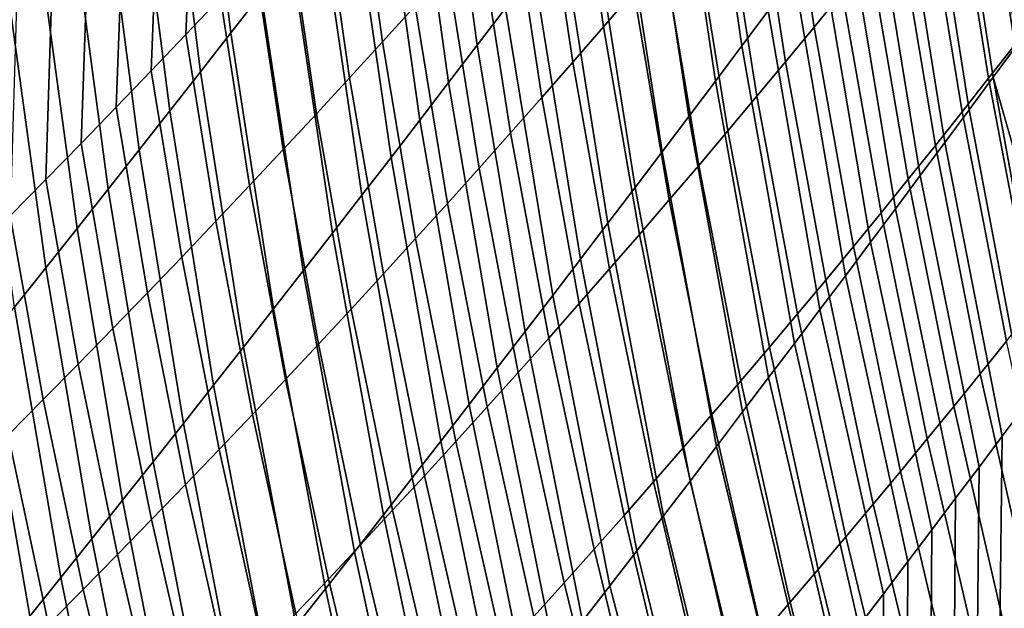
# Model space of a CAD drawing. Header units: metres. Extents: x -240 to 45, y -77 to 27.
# Tile 1018 of 1056: x 35.03 to 36.8, y -21.63 to -20.57. Entities that reach past the tile are written whole.
import ezdxf

# ---------------------------------------------------------------- set-up
doc = ezdxf.new("R2010")
doc.units = ezdxf.units.M
doc.layers.add('solid_102011X2', color=7, linetype='CONTINUOUS')

msp = doc.modelspace()

# ---------------------------------------------------------------- linework, layer by layer
at = {"layer": 'solid_102011X2'}
for points in [[(36.862038, -20.558598, 91.546059), (36.819588, -20.616188, 91.473106), (36.735886, -20.066496, 91.251419), (36.77953, -20.006987, 91.324493)], [(36.373444, -20.555521, 90.67038), (36.326496, -20.618151, 90.598259), (36.249214, -20.091604, 90.356171), (36.297302, -20.027193, 90.428085)], [(35.464523, -20.525036, 89.112183), (35.410366, -20.594643, 89.043732), (35.350563, -20.107986, 88.770065), (35.405769, -20.036869, 88.837807)], [(35.902889, -20.550379, 89.857391), (35.852051, -20.616951, 89.78685), (35.782822, -20.111328, 89.527786), (35.834747, -20.043112, 89.597839)], [(36.819588, -20.616188, 91.473106), (36.77676, -20.674168, 91.400208), (36.691872, -20.126383, 91.178436), (36.735886, -20.066496, 91.251419)], [(36.326496, -20.618151, 90.598259), (36.279186, -20.681089, 90.52626), (36.200775, -20.156313, 90.284416), (36.249214, -20.091604, 90.356171)], [(35.410366, -20.594643, 89.043732), (35.355892, -20.664413, 88.97551), (35.295052, -20.179255, 88.702583), (35.350563, -20.107986, 88.770065)], [(35.852051, -20.616951, 89.78685), (35.800877, -20.68376, 89.716499), (35.730576, -20.179768, 89.457947), (35.782822, -20.111328, 89.527786)], [(36.77676, -20.674168, 91.400208), (36.733555, -20.732525, 91.32737), (36.647488, -20.18664, 91.105545), (36.691872, -20.126383, 91.178436)], [(35.345726, -20.214712, 115.303726), (35.33004, -20.597496, 115.033241), (35.391869, -20.532255, 114.963135), (35.408424, -20.148361, 115.234787)], [(36.506462, -20.522604, 112.764671), (36.450447, -20.13965, 113.081543), (36.398586, -20.203201, 113.155563), (36.455879, -20.584532, 112.839821)], [(36.862492, -20.555761, 112.00399), (36.800575, -20.150736, 112.313171), (36.75267, -20.212749, 112.388474), (36.815845, -20.615953, 112.080353)], [(36.132656, -20.520458, 113.524918), (36.081951, -20.158611, 113.848244), (36.02615, -20.223391, 113.920746), (36.07814, -20.583809, 113.598602)], [(36.279186, -20.681089, 90.52626), (36.231518, -20.744328, 90.454399), (36.151989, -20.221312, 90.212822), (36.200775, -20.156313, 90.284416)], [(35.355892, -20.664413, 88.97551), (35.301105, -20.734339, 88.907532), (35.239243, -20.250668, 88.635368), (35.295052, -20.179255, 88.702583)], [(35.800877, -20.68376, 89.716499), (35.749371, -20.750795, 89.646347), (35.678001, -20.248423, 89.388336), (35.730576, -20.179768, 89.457947)], [(36.733555, -20.732525, 91.32737), (36.689972, -20.791256, 91.254601), (36.602734, -20.247259, 91.032753), (36.647488, -20.18664, 91.105545)], [(35.740562, -20.546484, 114.282021), (35.694668, -20.204723, 114.610634), (35.634953, -20.270399, 114.681374), (35.682137, -20.610931, 114.353981)], [(36.455879, -20.584532, 112.839821), (36.398586, -20.203201, 113.155563), (36.346283, -20.26672, 113.229546), (36.404846, -20.646442, 112.914925)], [(35.282616, -20.280954, 115.372513), (35.267796, -20.662643, 115.10321), (35.33004, -20.597496, 115.033241), (35.345726, -20.214712, 115.303726)], [(36.07814, -20.583809, 113.598602), (36.02615, -20.223391, 113.920746), (35.96991, -20.288118, 113.993179), (36.023182, -20.647123, 113.672203)], [(36.231518, -20.744328, 90.454399), (36.183495, -20.807859, 90.382675), (36.102856, -20.286592, 90.141388), (36.151989, -20.221312, 90.212822)], [(36.815845, -20.615953, 112.080353), (36.75267, -20.212749, 112.388474), (36.704323, -20.274748, 112.46376), (36.768745, -20.676151, 112.156708)], [(35.301105, -20.734339, 88.907532), (35.24601, -20.804409, 88.83979), (35.183132, -20.322214, 88.568413), (35.239243, -20.250668, 88.635368)], [(35.749371, -20.750795, 89.646347), (35.697529, -20.818048, 89.576401), (35.625111, -20.317286, 89.318954), (35.678001, -20.248423, 89.388336)], [(36.689972, -20.791256, 91.254601), (36.646011, -20.850349, 91.181908), (36.557606, -20.308235, 90.96006), (36.602734, -20.247259, 91.032753)], [(35.682137, -20.610931, 114.353981), (35.634953, -20.270399, 114.681374), (35.574818, -20.335991, 114.751999), (35.623276, -20.675314, 114.425835)], [(36.404846, -20.646442, 112.914925), (36.346283, -20.26672, 113.229546), (36.293541, -20.330204, 113.303474), (36.353367, -20.708338, 112.989983)], [(36.768745, -20.676151, 112.156708), (36.704323, -20.274748, 112.46376), (36.655525, -20.336735, 112.539024), (36.721199, -20.736353, 112.23304)], [(35.219097, -20.347084, 115.441154), (35.205135, -20.727692, 115.173019), (35.267796, -20.662643, 115.10321), (35.282616, -20.280954, 115.372513)], [(36.023182, -20.647123, 113.672203), (35.96991, -20.288118, 113.993179), (35.913227, -20.352793, 114.065521), (35.967773, -20.710402, 113.745728)], [(36.183495, -20.807859, 90.382675), (36.135117, -20.871675, 90.311089), (36.053379, -20.352148, 90.070122), (36.102856, -20.286592, 90.141388)], [(36.646011, -20.850349, 91.181908), (36.601673, -20.909801, 91.109291), (36.512115, -20.369555, 90.887466), (36.557606, -20.308235, 90.96006)], [(35.24601, -20.804409, 88.83979), (35.190609, -20.874615, 88.772285), (35.126728, -20.393887, 88.501724), (35.183132, -20.322214, 88.568413)], [(35.697529, -20.818048, 89.576401), (35.645363, -20.885513, 89.506645), (35.571899, -20.386349, 89.249802), (35.625111, -20.317286, 89.318954)], [(36.353367, -20.708338, 112.989983), (36.293541, -20.330204, 113.303474), (36.240356, -20.393656, 113.37735), (36.301437, -20.770218, 113.064987)], [(35.15517, -20.413099, 115.509644), (35.142056, -20.792641, 115.242683), (35.205135, -20.727692, 115.173019), (35.219097, -20.347084, 115.441154)], [(35.623276, -20.675314, 114.425835), (35.574818, -20.335991, 114.751999), (35.514256, -20.401501, 114.82251), (35.56398, -20.73963, 114.497566)], [(36.721199, -20.736353, 112.23304), (36.655525, -20.336735, 112.539024), (36.606285, -20.398706, 112.614273), (36.673195, -20.796556, 112.309357)], [(35.967773, -20.710402, 113.745728), (35.913227, -20.352793, 114.065521), (35.85611, -20.417414, 114.137779), (35.911922, -20.773645, 113.819176)], [(36.135117, -20.871675, 90.311089), (36.086384, -20.935768, 90.239647), (36.003555, -20.417969, 89.999031), (36.053379, -20.352148, 90.070122)], [(36.601673, -20.909801, 91.109291), (36.556965, -20.969601, 91.036751), (36.466255, -20.431215, 90.814987), (36.512115, -20.369555, 90.887466)], [(35.190609, -20.874615, 88.772285), (35.134895, -20.944948, 88.705032), (35.070026, -20.465672, 88.435303), (35.126728, -20.393887, 88.501724)], [(35.645363, -20.885513, 89.506645), (35.592861, -20.95318, 89.437103), (35.518372, -20.455603, 89.180878), (35.571899, -20.386349, 89.249802)], [(36.301437, -20.770218, 113.064987), (36.240356, -20.393656, 113.37735), (36.186729, -20.457075, 113.451164), (36.249062, -20.832083, 113.139938)], [(36.673195, -20.796556, 112.309357), (36.606285, -20.398706, 112.614273), (36.556595, -20.460663, 112.689491), (36.624741, -20.856766, 112.385651)], [(35.090836, -20.478996, 115.577972), (35.078564, -20.857487, 115.31218), (35.142056, -20.792641, 115.242683), (35.15517, -20.413099, 115.509644)], [(35.56398, -20.73963, 114.497566), (35.514256, -20.401501, 114.82251), (35.453274, -20.466923, 114.892883), (35.504253, -20.803879, 114.569183)], [(35.911922, -20.773645, 113.819176), (35.85611, -20.417414, 114.137779), (35.798553, -20.481977, 114.209946), (35.855625, -20.836851, 113.892525)], [(36.086384, -20.935768, 90.239647), (36.0373, -21.000132, 90.168365), (35.953392, -20.484047, 89.928116), (36.003555, -20.417969, 89.999031)], [(36.556965, -20.969601, 91.036751), (36.511879, -21.029743, 90.964302), (36.420033, -20.493206, 90.742622), (36.466255, -20.431215, 90.814987)], [(35.134895, -20.944948, 88.705032), (35.07888, -21.015398, 88.638016), (35.013031, -20.537563, 88.369148), (35.070026, -20.465672, 88.435303)], [(35.504253, -20.803879, 114.569183), (35.453274, -20.466923, 114.892883), (35.391869, -20.532255, 114.963135), (35.444099, -20.868055, 114.640671)], [(35.592861, -20.95318, 89.437103), (35.540035, -21.021038, 89.367767), (35.464523, -20.525036, 89.112183), (35.518372, -20.455603, 89.180878)], [(36.249062, -20.832083, 113.139938), (36.186729, -20.457075, 113.451164), (36.132656, -20.520458, 113.524918), (36.196232, -20.893929, 113.214821)], [(36.624741, -20.856766, 112.385651), (36.556595, -20.460663, 112.689491), (36.506462, -20.522604, 112.764671), (36.575832, -20.916977, 112.461906)], [(35.026096, -20.544773, 115.646133), (35.014652, -20.922228, 115.381516), (35.078564, -20.857487, 115.31218), (35.090836, -20.478996, 115.577972)], [(35.855625, -20.836851, 113.892525), (35.798553, -20.481977, 114.209946), (35.740562, -20.546484, 114.282021), (35.798885, -20.900019, 113.965782)], [(36.0373, -21.000132, 90.168365), (35.987865, -21.064756, 90.097229), (35.902889, -20.550379, 89.857391), (35.953392, -20.484047, 89.928116)], [(36.511879, -21.029743, 90.964302), (36.466419, -21.090218, 90.891937), (36.373444, -20.555521, 90.67038), (36.420033, -20.493206, 90.742622)], [(36.196232, -20.893929, 113.214821), (36.132656, -20.520458, 113.524918), (36.07814, -20.583809, 113.598602), (36.142952, -20.955757, 113.289642)], [(36.575832, -20.916977, 112.461906), (36.506462, -20.522604, 112.764671), (36.455879, -20.584532, 112.839821), (36.52647, -20.97719, 112.538132)], [(35.07888, -21.015398, 88.638016), (35.022564, -21.085955, 88.571251), (34.95575, -20.609552, 88.303261), (35.013031, -20.537563, 88.369148)], [(35.444099, -20.868055, 114.640671), (35.391869, -20.532255, 114.963135), (35.33004, -20.597496, 115.033241), (35.383514, -20.932158, 114.712021)], [(35.540035, -21.021038, 89.367767), (35.486881, -21.089081, 89.298637), (35.410366, -20.594643, 89.043732), (35.464523, -20.525036, 89.112183)], [(35.798885, -20.900019, 113.965782), (35.740562, -20.546484, 114.282021), (35.682137, -20.610931, 114.353981), (35.741699, -20.963142, 114.038933)], [(35.987865, -21.064756, 90.097229), (35.938084, -21.129633, 90.026253), (35.852051, -20.616951, 89.78685), (35.902889, -20.550379, 89.857391)], [(36.466419, -21.090218, 90.891937), (36.420593, -21.15102, 90.819672), (36.326496, -20.618151, 90.598259), (36.373444, -20.555521, 90.67038)], [(35.486881, -21.089081, 89.298637), (35.433403, -21.157297, 89.229721), (35.355892, -20.664413, 88.97551), (35.410366, -20.594643, 89.043732)], [(36.142952, -20.955757, 113.289642), (36.07814, -20.583809, 113.598602), (36.023182, -20.647123, 113.672203), (36.089226, -21.017569, 113.364388)], [(36.52647, -20.97719, 112.538132), (36.455879, -20.584532, 112.839821), (36.404846, -20.646442, 112.914925), (36.476654, -21.037405, 112.614319)], [(35.383514, -20.932158, 114.712021), (35.33004, -20.597496, 115.033241), (35.267796, -20.662643, 115.10321), (35.322502, -20.996183, 114.783234)], [(35.741699, -20.963142, 114.038933), (35.682137, -20.610931, 114.353981), (35.623276, -20.675314, 114.425835), (35.684071, -21.026224, 114.111984)], [(35.938084, -21.129633, 90.026253), (35.887951, -21.194757, 89.955444), (35.800877, -20.68376, 89.716499), (35.852051, -20.616951, 89.78685)], [(36.420593, -21.15102, 90.819672), (36.374393, -21.212139, 90.747505), (36.279186, -20.681089, 90.52626), (36.326496, -20.618151, 90.598259)], [(36.892841, -21.030224, 111.787186), (36.815845, -20.615953, 112.080353), (36.768745, -20.676151, 112.156708), (36.846931, -21.08853, 111.864555)], [(36.77676, -20.674168, 91.400208), (36.819588, -20.616188, 91.473106), (36.95359, -21.101416, 91.73214), (36.914265, -21.154408, 91.662903)], [(36.089226, -21.017569, 113.364388), (36.023182, -20.647123, 113.672203), (35.967773, -20.710402, 113.745728), (36.035042, -21.079363, 113.439056)], [(36.476654, -21.037405, 112.614319), (36.404846, -20.646442, 112.914925), (36.353367, -20.708338, 112.989983), (36.42638, -21.097624, 112.690468)], [(35.322502, -20.996183, 114.783234), (35.267796, -20.662643, 115.10321), (35.205135, -20.727692, 115.173019), (35.261063, -21.060129, 114.854301)], [(35.433403, -21.157297, 89.229721), (35.379601, -21.225681, 89.161018), (35.301105, -20.734339, 88.907532), (35.355892, -20.664413, 88.97551)], [(35.684071, -21.026224, 114.111984), (35.623276, -20.675314, 114.425835), (35.56398, -20.73963, 114.497566), (35.626003, -21.089256, 114.184921)], [(36.374393, -21.212139, 90.747505), (36.327824, -21.273569, 90.675446), (36.231518, -20.744328, 90.454399), (36.279186, -20.681089, 90.52626)], [(36.846931, -21.08853, 111.864555), (36.768745, -20.676151, 112.156708), (36.721199, -20.736353, 112.23304), (36.800564, -21.14686, 111.941917)], [(36.733555, -20.732525, 91.32737), (36.77676, -20.674168, 91.400208), (36.87439, -21.208, 91.593353), (36.833981, -21.262182, 91.523506)], [(36.77676, -20.674168, 91.400208), (36.914265, -21.154408, 91.662903), (36.87439, -21.208, 91.593353)], [(35.887951, -21.194757, 89.955444), (35.837475, -21.26012, 89.884804), (35.749371, -20.750795, 89.646347), (35.800877, -20.68376, 89.716499)], [(36.035042, -21.079363, 113.439056), (35.967773, -20.710402, 113.745728), (35.911922, -20.773645, 113.819176), (35.980412, -21.141138, 113.513641)], [(36.42638, -21.097624, 112.690468), (36.353367, -20.708338, 112.989983), (36.301437, -20.770218, 113.064987), (36.375656, -21.157843, 112.766556)], [(35.261063, -21.060129, 114.854301), (35.205135, -20.727692, 115.173019), (35.142056, -20.792641, 115.242683), (35.199196, -21.123995, 114.925217)], [(35.379601, -21.225681, 89.161018), (35.325474, -21.294222, 89.092529), (35.24601, -20.804409, 88.83979), (35.301105, -20.734339, 88.907532)], [(36.800564, -21.14686, 111.941917), (36.721199, -20.736353, 112.23304), (36.673195, -20.796556, 112.309357), (36.753738, -21.205212, 112.019257)], [(36.689972, -20.791256, 91.254601), (36.733555, -20.732525, 91.32737), (36.833981, -21.262182, 91.523506), (36.79303, -21.316944, 91.453392)], [(35.626003, -21.089256, 114.184921), (35.56398, -20.73963, 114.497566), (35.504253, -20.803879, 114.569183), (35.567493, -21.152239, 114.257736)], [(35.837475, -21.26012, 89.884804), (35.786655, -21.325714, 89.814339), (35.697529, -20.818048, 89.576401), (35.749371, -20.750795, 89.646347)], [(36.327824, -21.273569, 90.675446), (36.280888, -21.335302, 90.603485), (36.183495, -20.807859, 90.382675), (36.231518, -20.744328, 90.454399)], [(36.375656, -21.157843, 112.766556), (36.301437, -20.770218, 113.064987), (36.249062, -20.832083, 113.139938), (36.324474, -21.218061, 112.842598)], [(35.980412, -21.141138, 113.513641), (35.911922, -20.773645, 113.819176), (35.855625, -20.836851, 113.892525), (35.925327, -21.202894, 113.588142)], [(35.199196, -21.123995, 114.925217), (35.142056, -20.792641, 115.242683), (35.078564, -20.857487, 115.31218), (35.136906, -21.187775, 114.995972)], [(35.325474, -21.294222, 89.092529), (35.271023, -21.362909, 89.024254), (35.190609, -20.874615, 88.772285), (35.24601, -20.804409, 88.83979)], [(35.567493, -21.152239, 114.257736), (35.504253, -20.803879, 114.569183), (35.444099, -20.868055, 114.640671), (35.508545, -21.21517, 114.330437)], [(36.753738, -21.205212, 112.019257), (36.673195, -20.796556, 112.309357), (36.624741, -20.856766, 112.385651), (36.706455, -21.263586, 112.096573)], [(36.646011, -20.850349, 91.181908), (36.689972, -20.791256, 91.254601), (36.79303, -21.316944, 91.453392), (36.751549, -21.372278, 91.383026)], [(35.786655, -21.325714, 89.814339), (35.735493, -21.391529, 89.744049), (35.645363, -20.885513, 89.506645), (35.697529, -20.818048, 89.576401)], [(36.280888, -21.335302, 90.603485), (36.233585, -21.397331, 90.531647), (36.135117, -20.871675, 90.311089), (36.183495, -20.807859, 90.382675)], [(35.925327, -21.202894, 113.588142), (35.855625, -20.836851, 113.892525), (35.798885, -20.900019, 113.965782), (35.869789, -21.264629, 113.66256)], [(36.324474, -21.218061, 112.842598), (36.249062, -20.832083, 113.139938), (36.196232, -20.893929, 113.214821), (36.272835, -21.278282, 112.918579)], [(35.136906, -21.187775, 114.995972), (35.078564, -20.857487, 115.31218), (35.014652, -20.922228, 115.381516), (35.074192, -21.251465, 115.066566)], [(36.706455, -21.263586, 112.096573), (36.624741, -20.856766, 112.385651), (36.575832, -20.916977, 112.461906), (36.658714, -21.32198, 112.173866)], [(36.601673, -20.909801, 91.109291), (36.646011, -20.850349, 91.181908), (36.751549, -21.372278, 91.383026), (36.709538, -21.428169, 91.312416)], [(35.271023, -21.362909, 89.024254), (35.216251, -21.431736, 88.9562), (35.134895, -20.944948, 88.705032), (35.190609, -20.874615, 88.772285)], [(35.508545, -21.21517, 114.330437), (35.444099, -20.868055, 114.640671), (35.383514, -20.932158, 114.712021), (35.449158, -21.278046, 114.403)], [(36.233585, -21.397331, 90.531647), (36.185917, -21.459648, 90.459915), (36.086384, -20.935768, 90.239647), (36.135117, -20.871675, 90.311089)], [(35.735493, -21.391529, 89.744049), (35.683987, -21.457556, 89.673935), (35.592861, -20.95318, 89.437103), (35.645363, -20.885513, 89.506645)], [(36.272835, -21.278282, 112.918579), (36.196232, -20.893929, 113.214821), (36.142952, -20.955757, 113.289642), (36.220741, -21.338503, 112.994492)], [(35.869789, -21.264629, 113.66256), (35.798885, -20.900019, 113.965782), (35.741699, -20.963142, 114.038933), (35.813797, -21.326344, 113.73687)], [(36.556965, -20.969601, 91.036751), (36.601673, -20.909801, 91.109291), (36.709538, -21.428169, 91.312416), (36.667004, -21.48461, 91.241592)], [(35.074192, -21.251465, 115.066566), (35.014652, -20.922228, 115.381516), (34.950333, -20.986858, 115.450668), (35.011059, -21.315065, 115.136993)], [(36.658714, -21.32198, 112.173866), (36.575832, -20.916977, 112.461906), (36.52647, -20.97719, 112.538132), (36.610512, -21.380392, 112.251129)], [(35.216251, -21.431736, 88.9562), (35.161163, -21.500692, 88.888367), (35.07888, -21.015398, 88.638016), (35.134895, -20.944948, 88.705032)], [(35.449158, -21.278046, 114.403), (35.383514, -20.932158, 114.712021), (35.322502, -20.996183, 114.783234), (35.389336, -21.340862, 114.475426)], [(36.185917, -21.459648, 90.459915), (36.137886, -21.522245, 90.388313), (36.0373, -21.000132, 90.168365), (36.086384, -20.935768, 90.239647)], [(35.683987, -21.457556, 89.673935), (35.632137, -21.523787, 89.603996), (35.540035, -21.021038, 89.367767), (35.592861, -20.95318, 89.437103)], [(35.813797, -21.326344, 113.73687), (35.741699, -20.963142, 114.038933), (35.684071, -21.026224, 114.111984), (35.757359, -21.388031, 113.811081)], [(36.220741, -21.338503, 112.994492), (36.142952, -20.955757, 113.289642), (36.089226, -21.017569, 113.364388), (36.16819, -21.398724, 113.070343)], [(36.610512, -21.380392, 112.251129), (36.52647, -20.97719, 112.538132), (36.476654, -21.037405, 112.614319), (36.561848, -21.438826, 112.328354)], [(36.511879, -21.029743, 90.964302), (36.556965, -20.969601, 91.036751), (36.667004, -21.48461, 91.241592), (36.623947, -21.541588, 91.17057)], [(35.389336, -21.340862, 114.475426), (35.322502, -20.996183, 114.783234), (35.261063, -21.060129, 114.854301), (35.329075, -21.403618, 114.547714)], [(36.137886, -21.522245, 90.388313), (36.089489, -21.585115, 90.316833), (35.987865, -21.064756, 90.097229), (36.0373, -21.000132, 90.168365)], [(35.161163, -21.500692, 88.888367), (35.105755, -21.569767, 88.820747), (35.022564, -21.085955, 88.571251), (35.07888, -21.015398, 88.638016)], [(36.16819, -21.398724, 113.070343), (36.089226, -21.017569, 113.364388), (36.035042, -21.079363, 113.439056), (36.115181, -21.458944, 113.146118)], [(35.632137, -21.523787, 89.603996), (35.579948, -21.590214, 89.534241), (35.486881, -21.089081, 89.298637), (35.540035, -21.021038, 89.367767)], [(35.757359, -21.388031, 113.811081), (35.684071, -21.026224, 114.111984), (35.626003, -21.089256, 114.184921), (35.70047, -21.449692, 113.885185)], [(36.466419, -21.090218, 90.891937), (36.511879, -21.029743, 90.964302), (36.623947, -21.541588, 91.17057), (36.580376, -21.599094, 91.099365)], [(36.561848, -21.438826, 112.328354), (36.476654, -21.037405, 112.614319), (36.42638, -21.097624, 112.690468), (36.512726, -21.49728, 112.405533)], [(35.329075, -21.403618, 114.547714), (35.261063, -21.060129, 114.854301), (35.199196, -21.123995, 114.925217), (35.268383, -21.466309, 114.619858)], [(36.089489, -21.585115, 90.316833), (36.04073, -21.648251, 90.245483), (35.938084, -21.129633, 90.026253), (35.987865, -21.064756, 90.097229)], [(35.105755, -21.569767, 88.820747), (35.05003, -21.638954, 88.753357), (34.965942, -21.15661, 88.50473), (35.022564, -21.085955, 88.571251)], [(35.579948, -21.590214, 89.534241), (35.52742, -21.656828, 89.464668), (35.433403, -21.157297, 89.229721), (35.486881, -21.089081, 89.298637)], [(35.70047, -21.449692, 113.885185), (35.626003, -21.089256, 114.184921), (35.567493, -21.152239, 114.257736), (35.643131, -21.51132, 113.959167)], [(36.115181, -21.458944, 113.146118), (36.035042, -21.079363, 113.439056), (35.980412, -21.141138, 113.513641), (36.061714, -21.519165, 113.221809)], [(36.512726, -21.49728, 112.405533), (36.42638, -21.097624, 112.690468), (36.375656, -21.157843, 112.766556), (36.463142, -21.555752, 112.482674)], [(36.420593, -21.15102, 90.819672), (36.466419, -21.090218, 90.891937), (36.580376, -21.599094, 91.099365), (36.536293, -21.657118, 91.028)], [(35.268383, -21.466309, 114.619858), (35.199196, -21.123995, 114.925217), (35.136906, -21.187775, 114.995972), (35.207256, -21.528934, 114.691849)], [(36.04073, -21.648251, 90.245483), (35.991611, -21.711643, 90.174271), (35.887951, -21.194757, 89.955444), (35.938084, -21.129633, 90.026253)], [(36.061714, -21.519165, 113.221809), (35.980412, -21.141138, 113.513641), (35.925327, -21.202894, 113.588142), (36.00779, -21.579382, 113.297424)], [(35.05003, -21.638954, 88.753357), (34.993988, -21.708242, 88.686188), (34.909019, -21.227356, 88.438461), (34.965942, -21.15661, 88.50473)], [(35.52742, -21.656828, 89.464668), (35.474552, -21.723618, 89.395279), (35.379601, -21.225681, 89.161018), (35.433403, -21.157297, 89.229721)], [(35.643131, -21.51132, 113.959167), (35.567493, -21.152239, 114.257736), (35.508545, -21.21517, 114.330437), (35.585346, -21.572916, 114.033043)], [(36.463142, -21.555752, 112.482674), (36.375656, -21.157843, 112.766556), (36.324474, -21.218061, 112.842598), (36.413101, -21.614243, 112.559761)], [(36.374393, -21.212139, 90.747505), (36.420593, -21.15102, 90.819672), (36.536293, -21.657118, 91.028), (36.491653, -21.715754, 90.956406)], [(36.893772, -21.56743, 111.666252), (36.800564, -21.14686, 111.941917), (36.753738, -21.205212, 112.019257), (36.848057, -21.623846, 111.744576)], [(35.207256, -21.528934, 114.691849), (35.136906, -21.187775, 114.995972), (35.074192, -21.251465, 115.066566), (35.145699, -21.59149, 114.76368)], [(35.991611, -21.711643, 90.174271), (35.942131, -21.775284, 90.103195), (35.837475, -21.26012, 89.884804), (35.887951, -21.194757, 89.955444)], [(36.00779, -21.579382, 113.297424), (35.925327, -21.202894, 113.588142), (35.869789, -21.264629, 113.66256), (35.953403, -21.639599, 113.372948)], [(36.327824, -21.273569, 90.675446), (36.374393, -21.212139, 90.747505), (36.491653, -21.715754, 90.956406), (36.44643, -21.775053, 90.884544)], [(36.848057, -21.623846, 111.744576), (36.753738, -21.205212, 112.019257), (36.706455, -21.263586, 112.096573), (36.801876, -21.680302, 111.822868)], [(35.474552, -21.723618, 89.395279), (35.421345, -21.790579, 89.32608), (35.325474, -21.294222, 89.092529), (35.379601, -21.225681, 89.161018)], [(35.585346, -21.572916, 114.033043), (35.508545, -21.21517, 114.330437), (35.449158, -21.278046, 114.403), (35.527115, -21.634476, 114.106781)], [(36.413101, -21.614243, 112.559761), (36.324474, -21.218061, 112.842598), (36.272835, -21.278282, 112.918579), (36.362595, -21.672752, 112.636787)], [(35.145699, -21.59149, 114.76368), (35.074192, -21.251465, 115.066566), (35.011059, -21.315065, 115.136993), (35.08371, -21.653973, 114.83535)], [(35.942131, -21.775284, 90.103195), (35.892296, -21.839169, 90.032265), (35.786655, -21.325714, 89.814339), (35.837475, -21.26012, 89.884804)], [(35.953403, -21.639599, 113.372948), (35.869789, -21.264629, 113.66256), (35.813797, -21.326344, 113.73687), (35.898563, -21.699812, 113.44838)], [(36.863808, -60.200001, 91.574997), (36.342518, -60.200001, 90.721947), (36.79303, -21.316944, 91.453392), (36.833981, -21.262182, 91.523506)], [(36.801876, -21.680302, 111.822868), (36.706455, -21.263586, 112.096573), (36.658714, -21.32198, 112.173866), (36.755234, -21.736795, 111.901146)], [(35.527115, -21.634476, 114.106781), (35.449158, -21.278046, 114.403), (35.389336, -21.340862, 114.475426), (35.468437, -21.695995, 114.180397)], [(36.362595, -21.672752, 112.636787), (36.272835, -21.278282, 112.918579), (36.220741, -21.338503, 112.994492), (36.311626, -21.731279, 112.71376)], [(36.280888, -21.335302, 90.603485), (36.327824, -21.273569, 90.675446), (36.44643, -21.775053, 90.884544), (36.400623, -21.83498, 90.812439)], [(35.421345, -21.790579, 89.32608), (35.367798, -21.857698, 89.257072), (35.271023, -21.362909, 89.024254), (35.325474, -21.294222, 89.092529)], [(35.08371, -21.653973, 114.83535), (35.011059, -21.315065, 115.136993), (34.947502, -21.378572, 115.207245), (35.021294, -21.716379, 114.906853)], [(36.342518, -60.200001, 90.721947), (36.751549, -21.372278, 91.383026), (36.79303, -21.316944, 91.453392)], [(35.892296, -21.839169, 90.032265), (35.842098, -21.903284, 89.961472), (35.735493, -21.391529, 89.744049), (35.786655, -21.325714, 89.814339)], [(35.898563, -21.699812, 113.44838), (35.813797, -21.326344, 113.73687), (35.757359, -21.388031, 113.811081), (35.843262, -21.760019, 113.52372)], [(36.233585, -21.397331, 90.531647), (36.280888, -21.335302, 90.603485), (36.400623, -21.83498, 90.812439), (36.354244, -21.895508, 90.74012)], [(36.755234, -21.736795, 111.901146), (36.658714, -21.32198, 112.173866), (36.610512, -21.380392, 112.251129), (36.70813, -21.793325, 111.979393)], [(35.468437, -21.695995, 114.180397), (35.389336, -21.340862, 114.475426), (35.329075, -21.403618, 114.547714), (35.409317, -21.757473, 114.253876)], [(36.311626, -21.731279, 112.71376), (36.220741, -21.338503, 112.994492), (36.16819, -21.398724, 113.070343), (36.260197, -21.789824, 112.790672)], [(35.367798, -21.857698, 89.257072), (35.313915, -21.924969, 89.188255), (35.216251, -21.431736, 88.9562), (35.271023, -21.362909, 89.024254)], [(35.843262, -21.760019, 113.52372), (35.757359, -21.388031, 113.811081), (35.70047, -21.449692, 113.885185), (35.787506, -21.820217, 113.598946)], [(36.342518, -60.200001, 90.721947), (36.709538, -21.428169, 91.312416), (36.751549, -21.372278, 91.383026)], [(36.70813, -21.793325, 111.979393), (36.610512, -21.380392, 112.251129), (36.561848, -21.438826, 112.328354), (36.660557, -21.849895, 112.05761)], [(35.409317, -21.757473, 114.253876), (35.329075, -21.403618, 114.547714), (35.268383, -21.466309, 114.619858), (35.349754, -21.818905, 114.327217)], [(35.842098, -21.903284, 89.961472), (35.791542, -21.967625, 89.890839), (35.683987, -21.457556, 89.673935), (35.735493, -21.391529, 89.744049)], [(36.260197, -21.789824, 112.790672), (36.16819, -21.398724, 113.070343), (36.115181, -21.458944, 113.146118), (36.208305, -21.848387, 112.867508)], [(36.185917, -21.459648, 90.459915), (36.233585, -21.397331, 90.531647), (36.354244, -21.895508, 90.74012), (36.307293, -21.956598, 90.667603)], [(35.313915, -21.924969, 89.188255), (35.259697, -21.992382, 89.119629), (35.161163, -21.500692, 88.888367), (35.216251, -21.431736, 88.9562)], [(36.342518, -60.200001, 90.721947), (36.667004, -21.48461, 91.241592), (36.709538, -21.428169, 91.312416)], [(36.660557, -21.849895, 112.05761), (36.561848, -21.438826, 112.328354), (36.512726, -21.49728, 112.405533), (36.612522, -21.906502, 112.135788)], [(35.791542, -21.967625, 89.890839), (35.740631, -22.032181, 89.820343), (35.632137, -21.523787, 89.603996), (35.683987, -21.457556, 89.673935)], [(35.787506, -21.820217, 113.598946), (35.70047, -21.449692, 113.885185), (35.643131, -21.51132, 113.959167), (35.731293, -21.880405, 113.674065)], [(36.208305, -21.848387, 112.867508), (36.115181, -21.458944, 113.146118), (36.061714, -21.519165, 113.221809), (36.155949, -21.906965, 112.944267)], [(36.137886, -21.522245, 90.388313), (36.185917, -21.459648, 90.459915), (36.307293, -21.956598, 90.667603), (36.259789, -22.018225, 90.59491)], [(35.349754, -21.818905, 114.327217), (35.268383, -21.466309, 114.619858), (35.207256, -21.528934, 114.691849), (35.289749, -21.880289, 114.400406)], [(36.342518, -60.200001, 90.721947), (36.623947, -21.541588, 91.17057), (36.667004, -21.48461, 91.241592)], [(35.259697, -21.992382, 89.119629), (35.205143, -22.059927, 89.051201), (35.105755, -21.569767, 88.820747), (35.161163, -21.500692, 88.888367)], [(35.731293, -21.880405, 113.674065), (35.643131, -21.51132, 113.959167), (35.585346, -21.572916, 114.033043), (35.674622, -21.94058, 113.749077)], [(36.612522, -21.906502, 112.135788), (36.512726, -21.49728, 112.405533), (36.463142, -21.555752, 112.482674), (36.564022, -21.963144, 112.213921)], [(35.289749, -21.880289, 114.400406), (35.207256, -21.528934, 114.691849), (35.145699, -21.59149, 114.76368), (35.229305, -21.941624, 114.473442)], [(35.740631, -22.032181, 89.820343), (35.689362, -22.096943, 89.750008), (35.579948, -21.590214, 89.534241), (35.632137, -21.523787, 89.603996)], [(36.155949, -21.906965, 112.944267), (36.061714, -21.519165, 113.221809), (36.00779, -21.579382, 113.297424), (36.10313, -21.965561, 113.02095)], [(36.089489, -21.585115, 90.316833), (36.137886, -21.522245, 90.388313), (36.259789, -22.018225, 90.59491), (36.217094, -22.073427, 90.530167)], [(36.342518, -60.200001, 90.721947), (36.580376, -21.599094, 91.099365), (36.623947, -21.541588, 91.17057)], [(36.564022, -21.963144, 112.213921), (36.463142, -21.555752, 112.482674), (36.413101, -21.614243, 112.559761), (36.515053, -22.019823, 112.292007)], [(35.205143, -22.059927, 89.051201), (35.150253, -22.127596, 88.982971), (35.05003, -21.638954, 88.753357), (35.105755, -21.569767, 88.820747)], [(35.674622, -21.94058, 113.749077), (35.585346, -21.572916, 114.033043), (35.527115, -21.634476, 114.106781), (35.6175, -22.000736, 113.823959)], [(36.10313, -21.965561, 113.02095), (36.00779, -21.579382, 113.297424), (35.953403, -21.639599, 113.372948), (36.049847, -22.024172, 113.097549)], [(35.229305, -21.941624, 114.473442), (35.145699, -21.59149, 114.76368), (35.08371, -21.653973, 114.83535), (35.168419, -22.002903, 114.546318)], [(35.689362, -22.096943, 89.750008), (35.637733, -22.161905, 89.679825), (35.52742, -21.656828, 89.464668), (35.579948, -21.590214, 89.534241)], [(36.04073, -21.648251, 90.245483), (36.089489, -21.585115, 90.316833), (36.217094, -22.073427, 90.530167), (36.173969, -22.129004, 90.465309)], [(36.342518, -60.200001, 90.721947), (36.536293, -21.657118, 91.028), (36.580376, -21.599094, 91.099365)], [(36.515053, -22.019823, 112.292007), (36.413101, -21.614243, 112.559761), (36.362595, -21.672752, 112.636787), (36.465618, -22.07654, 112.370041)]]:
    msp.add_3dface(points, dxfattribs=at)

doc.saveas('drawing.dxf')
